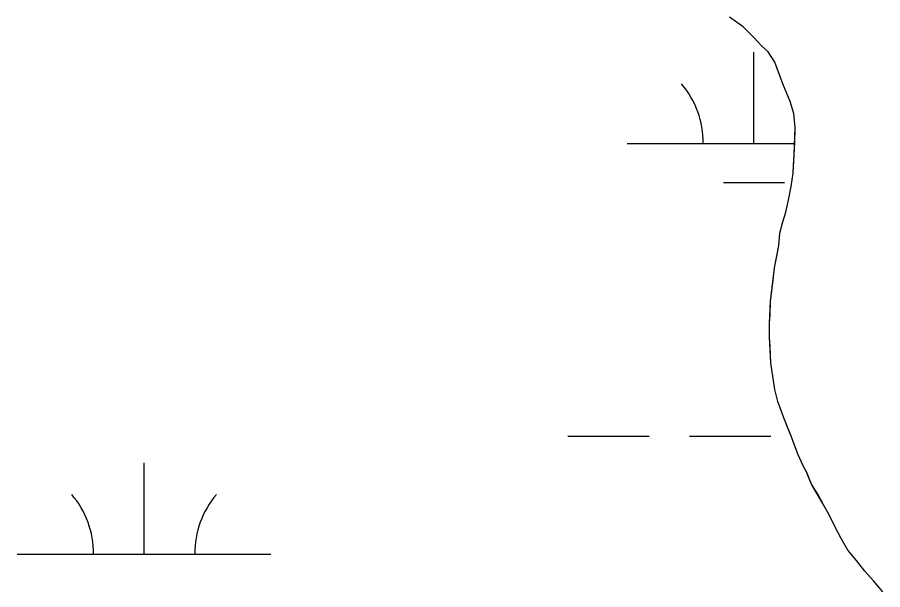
# Model space of a CAD drawing. Extents: x 3279314 to 3317160, y 734079 to 759431.
# Drawn here: x 3295431.6 to 3295772.8, y 742818.8 to 743044.6 of the extents above; entities that cross this region are included whole.
import ezdxf

# ---------------------------------------------------------------- set-up
doc = ezdxf.new("R2010")
doc.units = 0
for name, color, linetype in [('V-SITE-VEGE', 7, 'Continuous'), ('V-TOPO-SHOR', 7, 'Continuous'), ('V-WETL-SWMP', 7, 'Continuous')]:
    doc.layers.add(name, color=color, linetype=linetype)

msp = doc.modelspace()

# ---------------------------------------------------------------- linework, layer by layer
at = {"layer": 'V-SITE-VEGE'}
for p, q in [((3295717.74, 743040.79), (3295712.45, 743044.59)), ((3295722.07, 743036.5), (3295717.74, 743040.79)), ((3295724.96, 743033.4), (3295722.07, 743036.5)), ((3295727.61, 743031.02), (3295724.96, 743033.4)), ((3295730.27, 743026.95), (3295727.61, 743031.02)), ((3295733.43, 743018.34), (3295730.27, 743026.95)), ((3295736.34, 743011.41), (3295733.43, 743018.34)), ((3295737.8, 743006.62), (3295736.34, 743011.41)), ((3295738.31, 743001.12), (3295737.8, 743006.62)), ((3295737.88, 742990.33), (3295738.31, 743001.12)), ((3295737.44, 742983.14), (3295737.88, 742990.33)), ((3295736.75, 742977.86), (3295737.44, 742983.14)), ((3295735.81, 742973.07), (3295736.75, 742977.86)), ((3295734.65, 742967.79), (3295735.81, 742973.07)), ((3295733.46, 742963.95), (3295734.65, 742967.79)), ((3295732.29, 742959.39), (3295733.46, 742963.95)), ((3295731.84, 742954.6), (3295732.29, 742959.39)), ((3295730.2, 742945.72), (3295731.84, 742954.6)), ((3295728.59, 742932.53), (3295730.2, 742945.72)), ((3295728.16, 742923.9), (3295728.59, 742932.53)), ((3295728.19, 742918.39), (3295728.16, 742923.9)), ((3295728.72, 742908.33), (3295728.19, 742918.39)), ((3295730.21, 742897.8), (3295728.72, 742908.33)), ((3295731.43, 742893.01), (3295730.21, 742897.8)), ((3295733.86, 742886.55), (3295731.43, 742893.01)), ((3295737.02, 742878.66), (3295733.86, 742886.55)), ((3295737.99, 742875.79), (3295737.02, 742878.66)), ((3295739.44, 742871.96), (3295737.99, 742875.79)), ((3295741.39, 742867.66), (3295739.44, 742871.96)), ((3295742.84, 742865.03), (3295741.39, 742867.66)), ((3295744.78, 742860.49), (3295742.84, 742865.03)), ((3295749.37, 742852.6), (3295744.78, 742860.49)), ((3295751.79, 742848.07), (3295749.37, 742852.6)), ((3295753.73, 742844), (3295751.79, 742848.07)), ((3295756.39, 742838.98), (3295753.73, 742844)), ((3295759.05, 742834.44), (3295756.39, 742838.98)), ((3295762.43, 742830.39), (3295759.05, 742834.44)), ((3295765.8, 742826.09), (3295762.43, 742830.39)), ((3295769.18, 742822.27), (3295765.8, 742826.09)), ((3295772.79, 742817.98), (3295769.18, 742822.27))]:
    msp.add_line(p, q, dxfattribs=at)
at = {"layer": 'V-TOPO-SHOR'}
for points in [[(3295756.39, 742838.98), (3295753.73, 742844), (3295751.79, 742848.07), (3295749.37, 742852.6), (3295747.19, 742856.43), (3295744.78, 742860.49), (3295743.32, 742863.84), (3295742.84, 742865.03), (3295741.39, 742867.66), (3295739.45, 742871.96), (3295737.99, 742875.79), (3295737.02, 742878.66), (3295735.56, 742882.25), (3295733.86, 742886.55), (3295731.43, 742893.01), (3295730.21, 742897.8), (3295729.71, 742901.39), (3295729.21, 742904.74), (3295728.72, 742908.33), (3295728.45, 742914.56), (3295728.19, 742918.39), (3295728.16, 742923.9), (3295728.38, 742927.26), (3295728.59, 742932.53), (3295729.52, 742939.73), (3295730.2, 742945.72), (3295731.14, 742951), (3295731.84, 742954.6), (3295732.29, 742959.39), (3295733.46, 742963.95), (3295734.64, 742967.79), (3295735.81, 742973.07), (3295736.75, 742977.86), (3295737.44, 742983.14), (3295737.67, 742986.26), (3295737.88, 742990.33), (3295738.1, 742995.12), (3295738.31, 743001.12), (3295737.8, 743006.62), (3295736.34, 743011.41), (3295733.43, 743018.34), (3295731.73, 743022.89), (3295730.27, 743026.95), (3295727.61, 743031.02), (3295724.96, 743033.4), (3295722.07, 743036.5), (3295717.73, 743040.79), (3295712.45, 743044.59)], [(3295772.79, 742817.98), (3295769.18, 742822.27), (3295765.8, 742826.09), (3295762.43, 742830.39), (3295759.05, 742834.44), (3295756.39, 742838.98)]]:
    msp.add_lwpolyline(points, dxfattribs=at)
at = {"layer": 'V-WETL-SWMP'}
for p, q in [((3295717.74, 743040.79), (3295712.45, 743044.59)), ((3295717.74, 743040.79), (3295712.45, 743044.59)), ((3295722.07, 743036.5), (3295717.74, 743040.79)), ((3295722.07, 743036.5), (3295717.74, 743040.79)), ((3295724.96, 743033.4), (3295722.07, 743036.5)), ((3295724.96, 743033.4), (3295722.07, 743036.5)), ((3295727.61, 743031.01), (3295724.96, 743033.4)), ((3295727.61, 743031.01), (3295724.96, 743033.4)), ((3295722.02, 742994.84), (3295722, 743030.84)), ((3295730.27, 743026.95), (3295727.61, 743031.01)), ((3295730.27, 743026.95), (3295727.61, 743031.01)), ((3295733.43, 743018.34), (3295730.27, 743026.95)), ((3295733.43, 743018.34), (3295730.27, 743026.95)), ((3295736.34, 743011.41), (3295733.43, 743018.34)), ((3295736.34, 743011.41), (3295733.43, 743018.34)), ((3295737.8, 743006.62), (3295736.34, 743011.41)), ((3295737.8, 743006.62), (3295736.34, 743011.41)), ((3295738.31, 743001.11), (3295737.8, 743006.62)), ((3295738.31, 743001.11), (3295737.8, 743006.62)), ((3295737.88, 742990.33), (3295738.31, 743001.11)), ((3295737.88, 742990.33), (3295738.31, 743001.11)), ((3295672.02, 742994.82), (3295738.06, 742994.85)), ((3295737.44, 742983.14), (3295737.88, 742990.33)), ((3295737.44, 742983.14), (3295737.88, 742990.33)), ((3295736.75, 742977.86), (3295737.44, 742983.14)), ((3295736.75, 742977.86), (3295737.44, 742983.14)), ((3295710.03, 742979.4), (3295734.03, 742979.42)), ((3295735.82, 742973.07), (3295736.75, 742977.86)), ((3295735.82, 742973.07), (3295736.75, 742977.86)), ((3295734.64, 742967.79), (3295735.82, 742973.07)), ((3295734.64, 742967.79), (3295735.82, 742973.07)), ((3295733.47, 742963.95), (3295734.64, 742967.79)), ((3295733.47, 742963.95), (3295734.64, 742967.79)), ((3295732.29, 742959.39), (3295733.47, 742963.95)), ((3295732.29, 742959.39), (3295733.47, 742963.95)), ((3295731.84, 742954.59), (3295732.29, 742959.39)), ((3295731.84, 742954.59), (3295732.29, 742959.39)), ((3295730.2, 742945.72), (3295731.84, 742954.59)), ((3295730.2, 742945.72), (3295731.84, 742954.59)), ((3295728.59, 742932.53), (3295730.2, 742945.72)), ((3295728.59, 742932.53), (3295730.2, 742945.72)), ((3295728.16, 742923.9), (3295728.59, 742932.53)), ((3295728.16, 742923.9), (3295728.59, 742932.53)), ((3295728.19, 742918.39), (3295728.16, 742923.9)), ((3295728.19, 742918.39), (3295728.16, 742923.9)), ((3295728.72, 742908.33), (3295728.19, 742918.39)), ((3295728.72, 742908.33), (3295728.19, 742918.39)), ((3295730.21, 742897.8), (3295728.72, 742908.33)), ((3295730.21, 742897.8), (3295728.72, 742908.33)), ((3295731.43, 742893.01), (3295730.21, 742897.8)), ((3295731.43, 742893.01), (3295730.21, 742897.8)), ((3295733.86, 742886.55), (3295731.43, 742893.01)), ((3295733.86, 742886.55), (3295731.43, 742893.01)), ((3295737.02, 742878.66), (3295733.86, 742886.55)), ((3295737.02, 742878.66), (3295733.86, 742886.55)), ((3295648.67, 742879.37), (3295680.67, 742879.39)), ((3295696.67, 742879.4), (3295728.67, 742879.41)), ((3295737.99, 742875.79), (3295737.02, 742878.66)), ((3295737.99, 742875.79), (3295737.02, 742878.66)), ((3295739.45, 742871.96), (3295737.99, 742875.79)), ((3295739.45, 742871.96), (3295737.99, 742875.79)), ((3295741.39, 742867.66), (3295739.45, 742871.96)), ((3295741.39, 742867.66), (3295739.45, 742871.96)), ((3295481.63, 742832.86), (3295481.61, 742868.86)), ((3295742.84, 742865.03), (3295741.39, 742867.66)), ((3295742.84, 742865.03), (3295741.39, 742867.66)), ((3295744.78, 742860.49), (3295742.84, 742865.03)), ((3295744.78, 742860.49), (3295742.84, 742865.03)), ((3295749.37, 742852.6), (3295744.78, 742860.49)), ((3295749.37, 742852.6), (3295744.78, 742860.49)), ((3295751.79, 742848.06), (3295749.37, 742852.6)), ((3295751.79, 742848.06), (3295749.37, 742852.6)), ((3295753.73, 742844), (3295751.79, 742848.06)), ((3295753.73, 742844), (3295751.79, 742848.06)), ((3295756.39, 742838.98), (3295753.73, 742844)), ((3295756.39, 742838.98), (3295753.73, 742844)), ((3295759.05, 742834.44), (3295756.39, 742838.98)), ((3295759.05, 742834.44), (3295756.39, 742838.98)), ((3295762.42, 742830.39), (3295759.05, 742834.44)), ((3295762.42, 742830.39), (3295759.05, 742834.44)), ((3295431.63, 742832.83), (3295531.63, 742832.88)), ((3295765.8, 742826.09), (3295762.42, 742830.39)), ((3295765.8, 742826.09), (3295762.42, 742830.39)), ((3295769.18, 742822.27), (3295765.8, 742826.09)), ((3295769.18, 742822.27), (3295765.8, 742826.09)), ((3295772.79, 742817.98), (3295769.18, 742822.27)), ((3295772.79, 742817.98), (3295769.18, 742822.27))]:
    msp.add_line(p, q, dxfattribs=at)
for centre, start, end in [((3295666.78, 742995.29), 359.2573, 40.801), ((3295426.39, 742833.3), 359.2573, 40.801), ((3295536.88, 742833.36), 139.2573, 180.801)]:
    msp.add_arc(centre, 35.25, start, end, dxfattribs=at)

doc.saveas('drawing.dxf')
